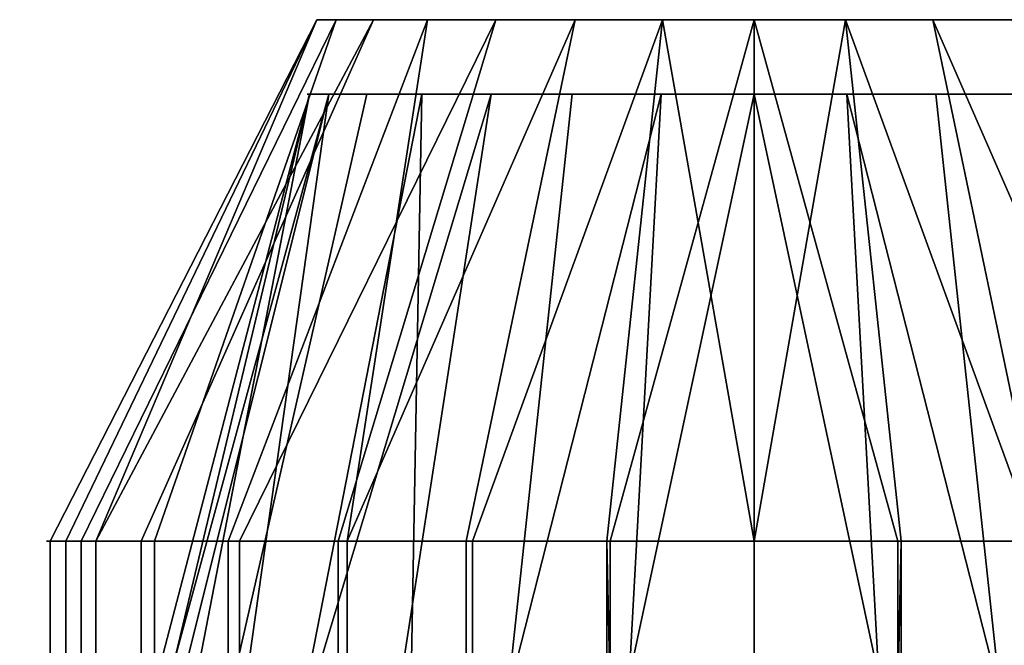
# Model space of a CAD drawing. Header units: millimetres. Extents: x -625 to 3725, y -115 to 86.
# Tile 513 of 656: x 1991.07 to 1997.68, y 15.75 to 19.95. Entities that reach past the tile are written whole.
import ezdxf

# ---------------------------------------------------------------- set-up
doc = ezdxf.new("R2010")
doc.units = ezdxf.units.MM
doc.layers.add('152', color=7, linetype='Continuous', true_color=0xffffff)

# ---------------------------------------------------------------- blocks, each defined once
blk = doc.blocks.new('UG_SURFACE_002')
at = {"layer": '152', "color": 252, "linetype": 'Continuous', "lineweight": 35}
for points in [[(2187, -14, 2237), (2187, 86, 2237), (813, 86, 2237), (813, -14, 2237)], [(963, -14, 2086.9999), (963, 86, 2086.9999), (2036.9999, 86, 2086.9999), (2036.9999, -14, 2086.9999)]]:
    blk.add_3dface(points, dxfattribs=at)
blk = doc.blocks.new('UG_SURFACE_084')
at = {"layer": '152', "color": 31, "linetype": 'Continuous', "lineweight": 35}
for points in [[(2023.2501, -17.75, 2071.25), (2023.2501, 67.25, 2071.25), (976.75, 67.25, 2071.25), (976.75, -17.75, 2071.25)], [(1966.822, 66.9078, 2014.822), (1968.25, 67.25, 2016.2499), (2014.25, 13.25, 2062.2499)], [(2018.75, 13.25, 2066.75), (2014.25, 13.25, 2062.2499), (1968.25, 67.25, 2016.2499), (2023.2501, 67.25, 2071.25)], [(2014.25, 13.25, 2062.2499), (1965.5051, 66.3436, 2013.505), (1965.9837, 66.7069, 2013.9837), (1966.822, 66.9078, 2014.822)], [(1964.3732, 65.3457, 2012.3732), (1964.5663, 65.631, 2012.5663), (1965.5051, 66.3436, 2013.505), (2014.25, 13.25, 2062.2499)], [(2014.25, 13.25, 2062.2499), (1963.6198, 64.0426, 2011.6198), (1963.7433, 64.4155, 2011.7433), (1964.3732, 65.3457, 2012.3732)], [(1963.2878, 62.6442, 2011.2879), (1963.3415, 63.2019, 2011.3413), (1963.6198, 64.0426, 2011.6198), (2014.25, 13.25, 2062.2499)], [(1963.2878, 62.6442, 2011.2879), (2014.25, 13.25, 2062.2499), (1971, 13, 2019.0001)]]:
    blk.add_3dface(points, dxfattribs=at)
blk = doc.blocks.new('UG_SURFACE_088')
at = {"layer": '152', "color": 31, "linetype": 'Continuous', "lineweight": 35}
for points in [[(1963.25, 62.25, 2011.25), (1967, 13, 2015.0001), (1971, 13, 2019.0001), (2023.2501, 67.25, 2071.25)], [(1966.6675, 66.9352, -3), (1968.25, 67.25, -3), (2023.2501, 67.25, -3), (2018.75, 13.25, -3)], [(2023.2501, 67.25, 2071.25), (1971, 13, 2019.0001), (1971, 5, 2019.0001), (1975, 5, 2023)], [(1975, 5, 2023), (1975, 3.25, 2023), (1975.25, 3.25, 2023.2501), (2023.2501, 67.25, 2071.25)], [(2023.2501, 67.25, 2071.25), (1975.25, 3.25, 2023.2501), (2014.25, 13.25, 2062.2499)], [(1965.326, 66.1941, -3), (1966.3366, 66.8694, -3), (1966.6675, 66.9352, -3), (2018.75, 13.25, -3)], [(2018.75, 13.25, -3), (1964.3059, 65.1741, -3), (1964.7144, 65.7855, -3), (1965.326, 66.1941, -3)], [(1963.6306, 64.1634, -3), (1964.3059, 65.1741, -3), (2018.75, 13.25, -3)], [(2018.75, 13.25, -3), (2014.25, 13.25, -3), (1963.5727, 63.8722, -3), (1963.6306, 64.1634, -3)], [(1963.3101, 62.5523, -3), (1963.5727, 63.8722, -3), (2014.25, 13.25, -3)], [(1963.3101, 62.5523, -3), (2014.25, 13.25, -3), (1971, 13, -3)]]:
    blk.add_3dface(points, dxfattribs=at)
blk = doc.blocks.new('UG_SURFACE_094')
at = {"layer": '152', "color": 252, "linetype": 'Continuous', "lineweight": 25}
for points in [[(1993.0662, 19.9493, 1761.3083), (1991.276, 16.4493, 1761.4965), (1991.5812, 16.4493, 1762.4358)], [(1991.3793, 16.4493, 1760.5144), (1991.276, 16.4493, 1761.4965), (1993.0662, 19.9493, 1761.3083)], [(1993.0662, 19.9493, 1761.3083), (1993.1943, 19.9493, 1760.0884), (1991.4825, 16.4493, 1759.5322), (1991.3793, 16.4493, 1760.5144)], [(1991.9763, 16.4493, 1758.6769), (1991.4825, 16.4493, 1759.5322), (1993.1943, 19.9493, 1760.0884)], [(1991.5812, 16.4493, 1762.4358), (1991.8864, 16.4493, 1763.375), (1993.4453, 19.9493, 1762.475), (1993.0662, 19.9493, 1761.3083)], [(1994.266, 19.9493, 1763.3866), (1993.4453, 19.9493, 1762.475), (1991.8864, 16.4493, 1763.375), (1992.5472, 16.4493, 1764.1089)], [(1993.1943, 19.9493, 1760.0884), (1993.8077, 19.9493, 1759.0261), (1992.47, 16.4493, 1757.8217), (1991.9763, 16.4493, 1758.6769)], [(1993.2691, 16.4493, 1757.2411), (1992.47, 16.4493, 1757.8217), (1993.8077, 19.9493, 1759.0261), (1994.8001, 19.9493, 1758.3051)], [(1992.5472, 16.4493, 1764.1089), (1993.2081, 16.4493, 1764.8429), (1994.266, 19.9493, 1763.3866)], [(1993.8077, 19.9493, 1759.0261), (1993.1943, 19.9493, 1760.0884), (1993.0662, 19.9493, 1761.3083), (1996.0001, 19.9493, 1761)], [(1993.0662, 19.9493, 1761.3083), (1993.4453, 19.9493, 1762.475), (1994.266, 19.9493, 1763.3866), (1996.0001, 19.9493, 1761)], [(1995.3867, 19.9493, 1763.8855), (1994.266, 19.9493, 1763.3866), (1993.2081, 16.4493, 1764.8429), (1994.1102, 16.4493, 1765.2445)], [(1994.8001, 19.9493, 1758.3051), (1994.068, 16.4493, 1756.6607), (1993.2691, 16.4493, 1757.2411)], [(1996.0001, 19.9493, 1761), (1994.8001, 19.9493, 1758.3051), (1993.8077, 19.9493, 1759.0261)], [(1995.034, 16.4493, 1756.4553), (1994.068, 16.4493, 1756.6607), (1994.8001, 19.9493, 1758.3051), (1996.0001, 19.9493, 1758.05)], [(1994.1102, 16.4493, 1765.2445), (1995.0124, 16.4493, 1765.6462), (1995.3867, 19.9493, 1763.8855)], [(1994.266, 19.9493, 1763.3866), (1995.3867, 19.9493, 1763.8855), (1996.6134, 19.9493, 1763.8855), (1996.0001, 19.9493, 1761)], [(1997.1999, 19.9493, 1758.3051), (1996.0001, 19.9493, 1758.05), (1994.8001, 19.9493, 1758.3051), (1996.0001, 19.9493, 1761)], [(1995.3867, 19.9493, 1763.8855), (1995.0124, 16.4493, 1765.6462), (1996.0001, 16.4493, 1765.6462)], [(1996.0001, 19.9493, 1758.05), (1996.0001, 16.4493, 1756.25), (1995.034, 16.4493, 1756.4553)], [(1996.0001, 16.4493, 1765.6462), (1996.9876, 16.4493, 1765.6462), (1996.6134, 19.9493, 1763.8855), (1995.3867, 19.9493, 1763.8855)], [(1996.0001, 19.9493, 1758.05), (1997.1999, 19.9493, 1758.3051), (1997.932, 16.4493, 1756.6607), (1996.966, 16.4493, 1756.4553)], [(1996.966, 16.4493, 1756.4553), (1996.0001, 16.4493, 1756.25), (1996.0001, 19.9493, 1758.05)], [(1996.6134, 19.9493, 1763.8855), (1997.734, 19.9493, 1763.3866), (1998.5548, 19.9493, 1762.475), (1996.0001, 19.9493, 1761)], [(1998.5548, 19.9493, 1762.475), (1998.9338, 19.9493, 1761.3083), (1998.8056, 19.9493, 1760.0884), (1996.0001, 19.9493, 1761)], [(1998.8056, 19.9493, 1760.0884), (1998.1923, 19.9493, 1759.0261), (1997.1999, 19.9493, 1758.3051), (1996.0001, 19.9493, 1761)], [(1996.6134, 19.9493, 1763.8855), (1996.9876, 16.4493, 1765.6462), (1997.8898, 16.4493, 1765.2445)], [(1997.8898, 16.4493, 1765.2445), (1998.7919, 16.4493, 1764.8429), (1997.734, 19.9493, 1763.3866), (1996.6134, 19.9493, 1763.8855)], [(1997.1999, 19.9493, 1758.3051), (1998.1923, 19.9493, 1759.0261), (1999.53, 16.4493, 1757.8217), (1998.731, 16.4493, 1757.2411)], [(1998.731, 16.4493, 1757.2411), (1997.932, 16.4493, 1756.6607), (1997.1999, 19.9493, 1758.3051)], [(1993.0165, 19.4493, 1729.3136), (1992.0219, 15.6493, 1729.4182), (1992.2789, 15.6493, 1730.2091)], [(1992.1088, 15.6493, 1728.591), (1992.0219, 15.6493, 1729.4182), (1993.0165, 19.4493, 1729.3136)], [(1993.0165, 19.4493, 1729.3136), (1993.1468, 19.4493, 1728.073), (1992.1957, 15.6493, 1727.7639), (1992.1088, 15.6493, 1728.591)], [(1992.6116, 15.6493, 1727.0437), (1992.1957, 15.6493, 1727.7639), (1993.1468, 19.4493, 1728.073)], [(1992.2789, 15.6493, 1730.2091), (1992.5359, 15.6493, 1730.9999), (1993.4019, 19.4493, 1730.5), (1993.0165, 19.4493, 1729.3136)], [(1994.2366, 19.4493, 1731.4271), (1993.4019, 19.4493, 1730.5), (1992.5359, 15.6493, 1730.9999), (1993.0924, 15.6493, 1731.618)], [(1993.1468, 19.4493, 1728.073), (1993.7706, 19.4493, 1726.9926), (1993.0274, 15.6493, 1726.3235), (1992.6116, 15.6493, 1727.0437)], [(1993.1468, 19.4493, 1728.073), (1993.0165, 19.4493, 1729.3136), (1993.4019, 19.4493, 1730.5), (1996.0001, 19.4493, 1729)], [(1993.7003, 15.6493, 1725.8346), (1993.0274, 15.6493, 1726.3235), (1993.7706, 19.4493, 1726.9926)], [(1993.0924, 15.6493, 1731.618), (1993.6489, 15.6493, 1732.236), (1994.2366, 19.4493, 1731.4271)], [(1994.7798, 19.4493, 1726.2594), (1993.7706, 19.4493, 1726.9926), (1993.1468, 19.4493, 1728.073), (1996.0001, 19.4493, 1729)], [(1993.4019, 19.4493, 1730.5), (1994.2366, 19.4493, 1731.4271), (1995.3762, 19.4493, 1731.9344), (1996.0001, 19.4493, 1729)], [(1995.3762, 19.4493, 1731.9344), (1994.2366, 19.4493, 1731.4271), (1993.6489, 15.6493, 1732.236), (1994.4086, 15.6493, 1732.5743)], [(1993.7706, 19.4493, 1726.9926), (1994.7798, 19.4493, 1726.2594), (1994.3731, 15.6493, 1725.3458), (1993.7003, 15.6493, 1725.8346)], [(1995.1866, 15.6493, 1725.1729), (1994.3731, 15.6493, 1725.3458), (1994.7798, 19.4493, 1726.2594), (1996.0001, 19.4493, 1726)], [(1994.4086, 15.6493, 1732.5743), (1995.1683, 15.6493, 1732.9125), (1995.3762, 19.4493, 1731.9344)], [(1997.2202, 19.4493, 1726.2594), (1996.0001, 19.4493, 1726), (1994.7798, 19.4493, 1726.2594), (1996.0001, 19.4493, 1729)], [(1996.0001, 19.4493, 1732), (1995.3762, 19.4493, 1731.9344), (1995.1683, 15.6493, 1732.9125), (1996.0001, 15.6493, 1733)], [(1996.0001, 19.4493, 1726), (1996.0001, 15.6493, 1725), (1995.1866, 15.6493, 1725.1729)], [(1995.3762, 19.4493, 1731.9344), (1996.0001, 19.4493, 1732), (1996.6238, 19.4493, 1731.9344), (1996.0001, 19.4493, 1729)], [(1996.0001, 19.4493, 1726), (1997.2202, 19.4493, 1726.2594), (1997.6269, 15.6493, 1725.3458), (1996.8134, 15.6493, 1725.1729)], [(1996.0001, 15.6493, 1733), (1996.8317, 15.6493, 1732.9125), (1996.6238, 19.4493, 1731.9344), (1996.0001, 19.4493, 1732)], [(1996.8134, 15.6493, 1725.1729), (1996.0001, 15.6493, 1725), (1996.0001, 19.4493, 1726)], [(1996.0001, 19.4493, 1729), (1996.6238, 19.4493, 1731.9344), (1997.7634, 19.4493, 1731.4271), (1998.5981, 19.4493, 1730.5)], [(1998.5981, 19.4493, 1730.5), (1998.9836, 19.4493, 1729.3136), (1998.8532, 19.4493, 1728.073), (1996.0001, 19.4493, 1729)], [(1998.8532, 19.4493, 1728.073), (1998.2294, 19.4493, 1726.9926), (1997.2202, 19.4493, 1726.2594), (1996.0001, 19.4493, 1729)], [(1996.6238, 19.4493, 1731.9344), (1996.8317, 15.6493, 1732.9125), (1997.5914, 15.6493, 1732.5743)], [(1997.5914, 15.6493, 1732.5743), (1998.3511, 15.6493, 1732.236), (1997.7634, 19.4493, 1731.4271), (1996.6238, 19.4493, 1731.9344)], [(1998.2997, 15.6493, 1725.8346), (1997.6269, 15.6493, 1725.3458), (1997.2202, 19.4493, 1726.2594), (1998.2294, 19.4493, 1726.9926)], [(1991.276, 16.4493, 1761.4965), (1991.3793, 16.4493, 1760.5144), (1991.3793, -29.1507, 1760.5144), (1991.276, -29.1507, 1761.4965)], [(1991.276, -29.1507, 1761.4965), (1991.5812, -29.1507, 1762.4358), (1991.5812, 16.4493, 1762.4358), (1991.276, 16.4493, 1761.4965)], [(1991.4825, -29.1507, 1759.5322), (1991.3793, -29.1507, 1760.5144), (1991.3793, 16.4493, 1760.5144), (1991.4825, 16.4493, 1759.5322)], [(1991.4825, 16.4493, 1759.5322), (1991.9763, 16.4493, 1758.6769), (1991.9763, -29.1507, 1758.6769), (1991.4825, -29.1507, 1759.5322)], [(1991.8864, 16.4493, 1763.375), (1991.5812, 16.4493, 1762.4358), (1991.5812, -29.1507, 1762.4358), (1991.8864, -29.1507, 1763.375)], [(1991.8864, -29.1507, 1763.375), (1992.5472, -29.1507, 1764.1089), (1992.5472, 16.4493, 1764.1089), (1991.8864, 16.4493, 1763.375)], [(1992.47, -29.1507, 1757.8217), (1991.9763, -29.1507, 1758.6769), (1991.9763, 16.4493, 1758.6769), (1992.47, 16.4493, 1757.8217)], [(1992.47, 16.4493, 1757.8217), (1993.2691, 16.4493, 1757.2411), (1993.2691, -29.1507, 1757.2411), (1992.47, -29.1507, 1757.8217)], [(1993.2081, 16.4493, 1764.8429), (1992.5472, 16.4493, 1764.1089), (1992.5472, -29.1507, 1764.1089), (1993.2081, -29.1507, 1764.8429)], [(1993.2081, -29.1507, 1764.8429), (1994.1102, -29.1507, 1765.2445), (1994.1102, 16.4493, 1765.2445), (1993.2081, 16.4493, 1764.8429)], [(1994.068, -29.1507, 1756.6607), (1993.2691, -29.1507, 1757.2411), (1993.2691, 16.4493, 1757.2411), (1994.068, 16.4493, 1756.6607)], [(1994.068, 16.4493, 1756.6607), (1995.034, 16.4493, 1756.4553), (1995.034, -29.1507, 1756.4553), (1994.068, -29.1507, 1756.6607)], [(1995.0124, 16.4493, 1765.6462), (1994.1102, 16.4493, 1765.2445), (1994.1102, -29.1507, 1765.2445), (1995.0124, -29.1507, 1765.6462)], [(1996.0001, -29.1507, 1765.7501), (1996.0001, 16.4493, 1765.6462), (1995.0124, 16.4493, 1765.6462)], [(1995.0124, 16.4493, 1765.6462), (1995.0124, -29.1507, 1765.6462), (1996.0001, -29.1507, 1765.7501)], [(1996.0001, -29.1507, 1756.25), (1995.034, -29.1507, 1756.4553), (1995.034, 16.4493, 1756.4553), (1996.0001, 16.4493, 1756.25)], [(1996.0001, -29.1507, 1765.7501), (1996.9876, -29.1507, 1765.6462), (1996.9876, 16.4493, 1765.6462)], [(1996.0001, 16.4493, 1756.25), (1996.966, 16.4493, 1756.4553), (1996.966, -29.1507, 1756.4553), (1996.0001, -29.1507, 1756.25)], [(1996.9876, 16.4493, 1765.6462), (1996.0001, 16.4493, 1765.6462), (1996.0001, -29.1507, 1765.7501)], [(1997.932, -29.1507, 1756.6607), (1996.966, -29.1507, 1756.4553), (1996.966, 16.4493, 1756.4553), (1997.932, 16.4493, 1756.6607)], [(1996.9876, -29.1507, 1765.6462), (1997.8898, -29.1507, 1765.2445), (1997.8898, 16.4493, 1765.2445), (1996.9876, 16.4493, 1765.6462)]]:
    blk.add_3dface(points, dxfattribs=at)
blk = doc.blocks.new('UG_SURFACE_097')
at = {"layer": '152', "color": 252, "linetype": 'Continuous', "lineweight": 25}
for points in [[(1993.0662, 19.9493, 326.3084), (1991.276, 16.4493, 326.4965), (1991.5812, 16.4493, 327.4358)], [(1991.3793, 16.4493, 325.5143), (1991.276, 16.4493, 326.4965), (1993.0662, 19.9493, 326.3084)], [(1993.0662, 19.9493, 326.3084), (1993.1943, 19.9493, 325.0884), (1991.4825, 16.4493, 324.5322), (1991.3793, 16.4493, 325.5143)], [(1991.9763, 16.4493, 323.6769), (1991.4825, 16.4493, 324.5322), (1993.1943, 19.9493, 325.0884)], [(1991.5812, 16.4493, 327.4358), (1991.8864, 16.4493, 328.375), (1993.4453, 19.9493, 327.475), (1993.0662, 19.9493, 326.3084)], [(1994.266, 19.9493, 328.3866), (1993.4453, 19.9493, 327.475), (1991.8864, 16.4493, 328.375), (1992.5472, 16.4493, 329.1089)], [(1993.1943, 19.9493, 325.0884), (1993.8077, 19.9493, 324.0261), (1992.47, 16.4493, 322.8216), (1991.9763, 16.4493, 323.6769)], [(1993.2691, 16.4493, 322.2412), (1992.47, 16.4493, 322.8216), (1993.8077, 19.9493, 324.0261), (1994.8001, 19.9493, 323.305)], [(1992.5472, 16.4493, 329.1089), (1993.2081, 16.4493, 329.8428), (1994.266, 19.9493, 328.3866)], [(1993.8077, 19.9493, 324.0261), (1993.1943, 19.9493, 325.0884), (1993.0662, 19.9493, 326.3084), (1996.0001, 19.9493, 326)], [(1993.0662, 19.9493, 326.3084), (1993.4453, 19.9493, 327.475), (1994.266, 19.9493, 328.3866), (1996.0001, 19.9493, 326)], [(1995.3867, 19.9493, 328.8855), (1994.266, 19.9493, 328.3866), (1993.2081, 16.4493, 329.8428), (1994.1102, 16.4493, 330.2445)], [(1994.8001, 19.9493, 323.305), (1994.068, 16.4493, 321.6607), (1993.2691, 16.4493, 322.2412)], [(1996.0001, 19.9493, 326), (1994.8001, 19.9493, 323.305), (1993.8077, 19.9493, 324.0261)], [(1995.034, 16.4493, 321.4553), (1994.068, 16.4493, 321.6607), (1994.8001, 19.9493, 323.305), (1996.0001, 19.9493, 323.05)], [(1994.1102, 16.4493, 330.2445), (1995.0124, 16.4493, 330.6462), (1995.3867, 19.9493, 328.8855)], [(1994.266, 19.9493, 328.3866), (1995.3867, 19.9493, 328.8855), (1996.6134, 19.9493, 328.8855), (1996.0001, 19.9493, 326)], [(1997.1999, 19.9493, 323.305), (1996.0001, 19.9493, 323.05), (1994.8001, 19.9493, 323.305), (1996.0001, 19.9493, 326)], [(1995.3867, 19.9493, 328.8855), (1995.0124, 16.4493, 330.6462), (1996.0001, 16.4493, 330.6462)], [(1996.0001, 19.9493, 323.05), (1996.0001, 16.4493, 321.25), (1995.034, 16.4493, 321.4553)], [(1996.0001, 16.4493, 330.6462), (1996.9876, 16.4493, 330.6462), (1996.6134, 19.9493, 328.8855), (1995.3867, 19.9493, 328.8855)], [(1996.0001, 19.9493, 323.05), (1997.1999, 19.9493, 323.305), (1997.932, 16.4493, 321.6607), (1996.966, 16.4493, 321.4553)], [(1996.966, 16.4493, 321.4553), (1996.0001, 16.4493, 321.25), (1996.0001, 19.9493, 323.05)], [(1996.6134, 19.9493, 328.8855), (1997.734, 19.9493, 328.3866), (1998.5548, 19.9493, 327.475), (1996.0001, 19.9493, 326)], [(1998.5548, 19.9493, 327.475), (1998.9338, 19.9493, 326.3084), (1998.8056, 19.9493, 325.0884), (1996.0001, 19.9493, 326)], [(1998.8056, 19.9493, 325.0884), (1998.1923, 19.9493, 324.0261), (1997.1999, 19.9493, 323.305), (1996.0001, 19.9493, 326)], [(1996.6134, 19.9493, 328.8855), (1996.9876, 16.4493, 330.6462), (1997.8898, 16.4493, 330.2445)], [(1997.8898, 16.4493, 330.2445), (1998.7919, 16.4493, 329.8428), (1997.734, 19.9493, 328.3866), (1996.6134, 19.9493, 328.8855)], [(1997.1999, 19.9493, 323.305), (1998.1923, 19.9493, 324.0261), (1999.53, 16.4493, 322.8216), (1998.731, 16.4493, 322.2412)], [(1998.731, 16.4493, 322.2412), (1997.932, 16.4493, 321.6607), (1997.1999, 19.9493, 323.305)], [(1993.0165, 19.4493, 294.3136), (1992.0219, 15.6493, 294.4181), (1992.2789, 15.6493, 295.2091)], [(1992.1088, 15.6493, 293.591), (1992.0219, 15.6493, 294.4181), (1993.0165, 19.4493, 294.3136), (1993.1468, 19.4493, 293.0729)], [(1993.1468, 19.4493, 293.0729), (1992.1957, 15.6493, 292.7639), (1992.1088, 15.6493, 293.591)], [(1992.6116, 15.6493, 292.0437), (1992.1957, 15.6493, 292.7639), (1993.1468, 19.4493, 293.0729)], [(1992.2789, 15.6493, 295.2091), (1992.5359, 15.6493, 296), (1993.4019, 19.4493, 295.5), (1993.0165, 19.4493, 294.3136)], [(1994.2366, 19.4493, 296.427), (1993.4019, 19.4493, 295.5), (1992.5359, 15.6493, 296), (1993.0924, 15.6493, 296.618)], [(1993.1468, 19.4493, 293.0729), (1993.7706, 19.4493, 291.9926), (1993.0274, 15.6493, 291.3235), (1992.6116, 15.6493, 292.0437)], [(1993.1468, 19.4493, 293.0729), (1993.0165, 19.4493, 294.3136), (1993.4019, 19.4493, 295.5), (1996.0001, 19.4493, 294)], [(1993.7003, 15.6493, 290.8346), (1993.0274, 15.6493, 291.3235), (1993.7706, 19.4493, 291.9926)], [(1993.0924, 15.6493, 296.618), (1993.6489, 15.6493, 297.2361), (1994.2366, 19.4493, 296.427)], [(1994.7798, 19.4493, 291.2594), (1993.7706, 19.4493, 291.9926), (1993.1468, 19.4493, 293.0729), (1996.0001, 19.4493, 294)], [(1993.4019, 19.4493, 295.5), (1994.2366, 19.4493, 296.427), (1995.3762, 19.4493, 296.9345), (1996.0001, 19.4493, 294)], [(1995.3762, 19.4493, 296.9345), (1994.2366, 19.4493, 296.427), (1993.6489, 15.6493, 297.2361), (1994.4086, 15.6493, 297.5743)], [(1993.7706, 19.4493, 291.9926), (1994.7798, 19.4493, 291.2594), (1994.3731, 15.6493, 290.3458), (1993.7003, 15.6493, 290.8346)], [(1995.1866, 15.6493, 290.1729), (1994.3731, 15.6493, 290.3458), (1994.7798, 19.4493, 291.2594), (1996.0001, 19.4493, 291)], [(1994.4086, 15.6493, 297.5743), (1995.1683, 15.6493, 297.9126), (1995.3762, 19.4493, 296.9345)], [(1997.2202, 19.4493, 291.2594), (1996.0001, 19.4493, 291), (1994.7798, 19.4493, 291.2594), (1996.0001, 19.4493, 294)], [(1996.0001, 19.4493, 297), (1995.3762, 19.4493, 296.9345), (1995.1683, 15.6493, 297.9126), (1996.0001, 15.6493, 298)], [(1996.0001, 19.4493, 291), (1996.0001, 15.6493, 290), (1995.1866, 15.6493, 290.1729)], [(1995.3762, 19.4493, 296.9345), (1996.0001, 19.4493, 297), (1996.6238, 19.4493, 296.9345), (1996.0001, 19.4493, 294)], [(1996.0001, 19.4493, 291), (1997.2202, 19.4493, 291.2594), (1997.6269, 15.6493, 290.3458), (1996.8134, 15.6493, 290.1729)], [(1996.0001, 15.6493, 298), (1996.8317, 15.6493, 297.9126), (1996.6238, 19.4493, 296.9345), (1996.0001, 19.4493, 297)], [(1996.8134, 15.6493, 290.1729), (1996.0001, 15.6493, 290), (1996.0001, 19.4493, 291)], [(1996.0001, 19.4493, 294), (1996.6238, 19.4493, 296.9345), (1997.7634, 19.4493, 296.427), (1998.5981, 19.4493, 295.5)], [(1998.5981, 19.4493, 295.5), (1998.9836, 19.4493, 294.3136), (1998.8532, 19.4493, 293.0729), (1996.0001, 19.4493, 294)], [(1998.8532, 19.4493, 293.0729), (1998.2294, 19.4493, 291.9926), (1997.2202, 19.4493, 291.2594), (1996.0001, 19.4493, 294)], [(1996.6238, 19.4493, 296.9345), (1996.8317, 15.6493, 297.9126), (1997.5914, 15.6493, 297.5743)], [(1997.5914, 15.6493, 297.5743), (1998.3511, 15.6493, 297.2361), (1997.7634, 19.4493, 296.427), (1996.6238, 19.4493, 296.9345)], [(1998.2997, 15.6493, 290.8346), (1997.6269, 15.6493, 290.3458), (1997.2202, 19.4493, 291.2594), (1998.2294, 19.4493, 291.9926)], [(1991.276, 16.4493, 326.4965), (1991.3793, 16.4493, 325.5143), (1991.3793, -29.1507, 325.5143), (1991.276, -29.1507, 326.4965)], [(1991.276, -29.1507, 326.4965), (1991.5812, -29.1507, 327.4358), (1991.5812, 16.4493, 327.4358), (1991.276, 16.4493, 326.4965)], [(1991.4825, -29.1507, 324.5322), (1991.3793, -29.1507, 325.5143), (1991.3793, 16.4493, 325.5143), (1991.4825, 16.4493, 324.5322)], [(1991.4825, 16.4493, 324.5322), (1991.9763, 16.4493, 323.6769), (1991.9763, -29.1507, 323.6769), (1991.4825, -29.1507, 324.5322)], [(1991.8864, 16.4493, 328.375), (1991.5812, 16.4493, 327.4358), (1991.5812, -29.1507, 327.4358), (1991.8864, -29.1507, 328.375)], [(1991.8864, -29.1507, 328.375), (1992.5472, -29.1507, 329.1089), (1992.5472, 16.4493, 329.1089), (1991.8864, 16.4493, 328.375)], [(1992.47, -29.1507, 322.8216), (1991.9763, -29.1507, 323.6769), (1991.9763, 16.4493, 323.6769), (1992.47, 16.4493, 322.8216)], [(1992.47, 16.4493, 322.8216), (1993.2691, 16.4493, 322.2412), (1993.2691, -29.1507, 322.2412), (1992.47, -29.1507, 322.8216)], [(1993.2081, 16.4493, 329.8428), (1992.5472, 16.4493, 329.1089), (1992.5472, -29.1507, 329.1089), (1993.2081, -29.1507, 329.8428)], [(1993.2081, -29.1507, 329.8428), (1994.1102, -29.1507, 330.2445), (1994.1102, 16.4493, 330.2445), (1993.2081, 16.4493, 329.8428)], [(1994.068, -29.1507, 321.6607), (1993.2691, -29.1507, 322.2412), (1993.2691, 16.4493, 322.2412), (1994.068, 16.4493, 321.6607)], [(1994.068, 16.4493, 321.6607), (1995.034, 16.4493, 321.4553), (1995.034, -29.1507, 321.4553), (1994.068, -29.1507, 321.6607)], [(1995.0124, 16.4493, 330.6462), (1994.1102, 16.4493, 330.2445), (1994.1102, -29.1507, 330.2445), (1995.0124, -29.1507, 330.6462)], [(1996.0001, -29.1507, 330.75), (1996.0001, 16.4493, 330.6462), (1995.0124, 16.4493, 330.6462)], [(1995.0124, 16.4493, 330.6462), (1995.0124, -29.1507, 330.6462), (1996.0001, -29.1507, 330.75)], [(1996.0001, -29.1507, 321.25), (1995.034, -29.1507, 321.4553), (1995.034, 16.4493, 321.4553), (1996.0001, 16.4493, 321.25)], [(1996.0001, -29.1507, 330.75), (1996.9876, -29.1507, 330.6462), (1996.9876, 16.4493, 330.6462)], [(1996.0001, 16.4493, 321.25), (1996.966, 16.4493, 321.4553), (1996.966, -29.1507, 321.4553), (1996.0001, -29.1507, 321.25)], [(1996.9876, 16.4493, 330.6462), (1996.0001, 16.4493, 330.6462), (1996.0001, -29.1507, 330.75)], [(1997.932, -29.1507, 321.6607), (1996.966, -29.1507, 321.4553), (1996.966, 16.4493, 321.4553), (1997.932, 16.4493, 321.6607)], [(1996.9876, -29.1507, 330.6462), (1997.8898, -29.1507, 330.2445), (1997.8898, 16.4493, 330.2445), (1996.9876, 16.4493, 330.6462)]]:
    blk.add_3dface(points, dxfattribs=at)
blk = doc.blocks.new('UG_SURFACE_099')
at = {"layer": '152', "color": 252, "linetype": 'Continuous', "lineweight": 25}
for points in [[(1993.4453, 19.9493, 697.475), (1993.0662, 19.9493, 696.3084), (1991.276, 16.4493, 696.4965), (1991.5812, 16.4493, 697.4357)], [(1991.3793, 16.4493, 695.5143), (1991.276, 16.4493, 696.4965), (1993.0662, 19.9493, 696.3084)], [(1993.0662, 19.9493, 696.3084), (1993.1943, 19.9493, 695.0884), (1991.4825, 16.4493, 694.5322), (1991.3793, 16.4493, 695.5143)], [(1991.9763, 16.4493, 693.6769), (1991.4825, 16.4493, 694.5322), (1993.1943, 19.9493, 695.0884)], [(1991.5812, 16.4493, 697.4357), (1991.8864, 16.4493, 698.375), (1993.4453, 19.9493, 697.475)], [(1994.266, 19.9493, 698.3866), (1993.4453, 19.9493, 697.475), (1991.8864, 16.4493, 698.375), (1992.5472, 16.4493, 699.1089)], [(1993.1943, 19.9493, 695.0884), (1993.8077, 19.9493, 694.0261), (1992.47, 16.4493, 692.8216), (1991.9763, 16.4493, 693.6769)], [(1993.2691, 16.4493, 692.2411), (1992.47, 16.4493, 692.8216), (1993.8077, 19.9493, 694.0261)], [(1992.5472, 16.4493, 699.1089), (1993.2081, 16.4493, 699.8428), (1994.266, 19.9493, 698.3866)], [(1993.8077, 19.9493, 694.0261), (1993.1943, 19.9493, 695.0884), (1993.0662, 19.9493, 696.3084), (1996.0001, 19.9493, 696)], [(1993.0662, 19.9493, 696.3084), (1993.4453, 19.9493, 697.475), (1994.266, 19.9493, 698.3866), (1996.0001, 19.9493, 696)], [(1995.3867, 19.9493, 698.8856), (1994.266, 19.9493, 698.3866), (1993.2081, 16.4493, 699.8428), (1994.1102, 16.4493, 700.2445)], [(1993.8077, 19.9493, 694.0261), (1994.8001, 19.9493, 693.305), (1994.068, 16.4493, 691.6606), (1993.2691, 16.4493, 692.2411)], [(1996.0001, 19.9493, 696), (1994.8001, 19.9493, 693.305), (1993.8077, 19.9493, 694.0261)], [(1995.034, 16.4493, 691.4553), (1994.068, 16.4493, 691.6606), (1994.8001, 19.9493, 693.305), (1996.0001, 19.9493, 693.05)], [(1994.1102, 16.4493, 700.2445), (1995.0124, 16.4493, 700.6462), (1995.3867, 19.9493, 698.8856)], [(1994.266, 19.9493, 698.3866), (1995.3867, 19.9493, 698.8856), (1996.6134, 19.9493, 698.8856), (1996.0001, 19.9493, 696)], [(1997.1999, 19.9493, 693.305), (1996.0001, 19.9493, 693.05), (1994.8001, 19.9493, 693.305), (1996.0001, 19.9493, 696)], [(1996.6134, 19.9493, 698.8856), (1995.3867, 19.9493, 698.8856), (1995.0124, 16.4493, 700.6462), (1996.0001, 16.4493, 700.6462)], [(1996.0001, 19.9493, 693.05), (1996.0001, 16.4493, 691.25), (1995.034, 16.4493, 691.4553)], [(1996.0001, 19.9493, 693.05), (1997.1999, 19.9493, 693.305), (1997.932, 16.4493, 691.6606), (1996.966, 16.4493, 691.4553)], [(1996.0001, 16.4493, 700.6462), (1996.9876, 16.4493, 700.6462), (1996.6134, 19.9493, 698.8856)], [(1996.966, 16.4493, 691.4553), (1996.0001, 16.4493, 691.25), (1996.0001, 19.9493, 693.05)], [(1996.6134, 19.9493, 698.8856), (1997.734, 19.9493, 698.3866), (1998.5548, 19.9493, 697.475), (1996.0001, 19.9493, 696)], [(1998.5548, 19.9493, 697.475), (1998.9338, 19.9493, 696.3084), (1998.8056, 19.9493, 695.0884), (1996.0001, 19.9493, 696)], [(1998.8056, 19.9493, 695.0884), (1998.1923, 19.9493, 694.0261), (1997.1999, 19.9493, 693.305), (1996.0001, 19.9493, 696)], [(1996.6134, 19.9493, 698.8856), (1996.9876, 16.4493, 700.6462), (1997.8898, 16.4493, 700.2445)], [(1997.8898, 16.4493, 700.2445), (1998.7919, 16.4493, 699.8428), (1997.734, 19.9493, 698.3866), (1996.6134, 19.9493, 698.8856)], [(1998.731, 16.4493, 692.2411), (1997.932, 16.4493, 691.6606), (1997.1999, 19.9493, 693.305), (1998.1923, 19.9493, 694.0261)], [(1993.0165, 19.4493, 664.3136), (1992.0219, 15.6493, 664.4181), (1992.2789, 15.6493, 665.2091)], [(1992.1088, 15.6493, 663.591), (1992.0219, 15.6493, 664.4181), (1993.0165, 19.4493, 664.3136), (1993.1468, 19.4493, 663.0729)], [(1993.1468, 19.4493, 663.0729), (1992.1957, 15.6493, 662.764), (1992.1088, 15.6493, 663.591)], [(1992.6116, 15.6493, 662.0437), (1992.1957, 15.6493, 662.764), (1993.1468, 19.4493, 663.0729)], [(1992.2789, 15.6493, 665.2091), (1992.5359, 15.6493, 666), (1993.4019, 19.4493, 665.5), (1993.0165, 19.4493, 664.3136)], [(1994.2366, 19.4493, 666.4271), (1993.4019, 19.4493, 665.5), (1992.5359, 15.6493, 666), (1993.0924, 15.6493, 666.618)], [(1993.1468, 19.4493, 663.0729), (1993.7706, 19.4493, 661.9926), (1993.0274, 15.6493, 661.3235), (1992.6116, 15.6493, 662.0437)], [(1993.1468, 19.4493, 663.0729), (1993.0165, 19.4493, 664.3136), (1993.4019, 19.4493, 665.5), (1996.0001, 19.4493, 664)], [(1993.7003, 15.6493, 660.8347), (1993.0274, 15.6493, 661.3235), (1993.7706, 19.4493, 661.9926)], [(1993.0924, 15.6493, 666.618), (1993.6489, 15.6493, 667.2361), (1994.2366, 19.4493, 666.4271)], [(1994.7798, 19.4493, 661.2594), (1993.7706, 19.4493, 661.9926), (1993.1468, 19.4493, 663.0729), (1996.0001, 19.4493, 664)], [(1993.4019, 19.4493, 665.5), (1994.2366, 19.4493, 666.4271), (1995.3762, 19.4493, 666.9344), (1996.0001, 19.4493, 664)], [(1995.3762, 19.4493, 666.9344), (1994.2366, 19.4493, 666.4271), (1993.6489, 15.6493, 667.2361), (1994.4086, 15.6493, 667.5743)], [(1993.7706, 19.4493, 661.9926), (1994.7798, 19.4493, 661.2594), (1994.3731, 15.6493, 660.3458), (1993.7003, 15.6493, 660.8347)], [(1995.1866, 15.6493, 660.1729), (1994.3731, 15.6493, 660.3458), (1994.7798, 19.4493, 661.2594), (1996.0001, 19.4493, 661)], [(1994.4086, 15.6493, 667.5743), (1995.1683, 15.6493, 667.9126), (1995.3762, 19.4493, 666.9344)], [(1997.2202, 19.4493, 661.2594), (1996.0001, 19.4493, 661), (1994.7798, 19.4493, 661.2594), (1996.0001, 19.4493, 664)], [(1996.0001, 19.4493, 667), (1995.3762, 19.4493, 666.9344), (1995.1683, 15.6493, 667.9126), (1996.0001, 15.6493, 668)], [(1996.0001, 19.4493, 661), (1996.0001, 15.6493, 660), (1995.1866, 15.6493, 660.1729)], [(1995.3762, 19.4493, 666.9344), (1996.0001, 19.4493, 667), (1996.6238, 19.4493, 666.9344), (1996.0001, 19.4493, 664)], [(1996.0001, 19.4493, 661), (1997.2202, 19.4493, 661.2594), (1997.6269, 15.6493, 660.3458), (1996.8134, 15.6493, 660.1729)], [(1996.0001, 15.6493, 668), (1996.8317, 15.6493, 667.9126), (1996.6238, 19.4493, 666.9344), (1996.0001, 19.4493, 667)], [(1996.8134, 15.6493, 660.1729), (1996.0001, 15.6493, 660), (1996.0001, 19.4493, 661)], [(1996.0001, 19.4493, 664), (1996.6238, 19.4493, 666.9344), (1997.7634, 19.4493, 666.4271), (1998.5981, 19.4493, 665.5)], [(1998.5981, 19.4493, 665.5), (1998.9836, 19.4493, 664.3136), (1998.8532, 19.4493, 663.0729), (1996.0001, 19.4493, 664)], [(1998.8532, 19.4493, 663.0729), (1998.2294, 19.4493, 661.9926), (1997.2202, 19.4493, 661.2594), (1996.0001, 19.4493, 664)], [(1996.6238, 19.4493, 666.9344), (1996.8317, 15.6493, 667.9126), (1997.5914, 15.6493, 667.5743)], [(1997.5914, 15.6493, 667.5743), (1998.3511, 15.6493, 667.2361), (1997.7634, 19.4493, 666.4271), (1996.6238, 19.4493, 666.9344)], [(1998.2997, 15.6493, 660.8347), (1997.6269, 15.6493, 660.3458), (1997.2202, 19.4493, 661.2594), (1998.2294, 19.4493, 661.9926)], [(1991.276, 16.4493, 696.4965), (1991.3793, 16.4493, 695.5143), (1991.3793, -29.1507, 695.5143), (1991.276, -29.1507, 696.4965)], [(1991.276, -29.1507, 696.4965), (1991.5812, -29.1507, 697.4357), (1991.5812, 16.4493, 697.4357), (1991.276, 16.4493, 696.4965)], [(1991.4825, -29.1507, 694.5322), (1991.3793, -29.1507, 695.5143), (1991.3793, 16.4493, 695.5143), (1991.4825, 16.4493, 694.5322)], [(1991.4825, 16.4493, 694.5322), (1991.9763, 16.4493, 693.6769), (1991.9763, -29.1507, 693.6769), (1991.4825, -29.1507, 694.5322)], [(1991.8864, 16.4493, 698.375), (1991.5812, 16.4493, 697.4357), (1991.5812, -29.1507, 697.4357), (1991.8864, -29.1507, 698.375)], [(1991.8864, -29.1507, 698.375), (1992.5472, -29.1507, 699.1089), (1992.5472, 16.4493, 699.1089), (1991.8864, 16.4493, 698.375)], [(1992.47, -29.1507, 692.8216), (1991.9763, -29.1507, 693.6769), (1991.9763, 16.4493, 693.6769), (1992.47, 16.4493, 692.8216)], [(1992.47, 16.4493, 692.8216), (1993.2691, 16.4493, 692.2411), (1993.2691, -29.1507, 692.2411), (1992.47, -29.1507, 692.8216)], [(1993.2081, 16.4493, 699.8428), (1992.5472, 16.4493, 699.1089), (1992.5472, -29.1507, 699.1089), (1993.2081, -29.1507, 699.8428)], [(1993.2081, -29.1507, 699.8428), (1994.1102, -29.1507, 700.2445), (1994.1102, 16.4493, 700.2445), (1993.2081, 16.4493, 699.8428)], [(1994.068, -29.1507, 691.6606), (1993.2691, -29.1507, 692.2411), (1993.2691, 16.4493, 692.2411), (1994.068, 16.4493, 691.6606)], [(1994.068, 16.4493, 691.6606), (1995.034, 16.4493, 691.4553), (1995.034, -29.1507, 691.4553), (1994.068, -29.1507, 691.6606)], [(1995.0124, 16.4493, 700.6462), (1994.1102, 16.4493, 700.2445), (1994.1102, -29.1507, 700.2445), (1995.0124, -29.1507, 700.6462)], [(1996.0001, -29.1507, 700.75), (1996.0001, 16.4493, 700.6462), (1995.0124, 16.4493, 700.6462)], [(1995.0124, 16.4493, 700.6462), (1995.0124, -29.1507, 700.6462), (1996.0001, -29.1507, 700.75)], [(1996.0001, -29.1507, 691.25), (1995.034, -29.1507, 691.4553), (1995.034, 16.4493, 691.4553), (1996.0001, 16.4493, 691.25)], [(1996.0001, -29.1507, 700.75), (1996.9876, -29.1507, 700.6462), (1996.9876, 16.4493, 700.6462)], [(1996.0001, 16.4493, 691.25), (1996.966, 16.4493, 691.4553), (1996.966, -29.1507, 691.4553), (1996.0001, -29.1507, 691.25)], [(1996.9876, 16.4493, 700.6462), (1996.0001, 16.4493, 700.6462), (1996.0001, -29.1507, 700.75)], [(1997.932, -29.1507, 691.6606), (1996.966, -29.1507, 691.4553), (1996.966, 16.4493, 691.4553), (1997.932, 16.4493, 691.6606)], [(1996.9876, -29.1507, 700.6462), (1997.8898, -29.1507, 700.2445), (1997.8898, 16.4493, 700.2445), (1996.9876, 16.4493, 700.6462)]]:
    blk.add_3dface(points, dxfattribs=at)
blk = doc.blocks.new('UG_SURFACE_101')
at = {"layer": '152', "color": 252, "linetype": 'Continuous', "lineweight": 25}
for points in [[(1993.0662, 19.9493, 1391.3083), (1991.276, 16.4493, 1391.4965), (1991.5812, 16.4493, 1392.4358)], [(1991.3793, 16.4493, 1390.5144), (1991.276, 16.4493, 1391.4965), (1993.0662, 19.9493, 1391.3083)], [(1993.0662, 19.9493, 1391.3083), (1993.1943, 19.9493, 1390.0884), (1991.4825, 16.4493, 1389.5322), (1991.3793, 16.4493, 1390.5144)], [(1991.9763, 16.4493, 1388.6769), (1991.4825, 16.4493, 1389.5322), (1993.1943, 19.9493, 1390.0884)], [(1991.5812, 16.4493, 1392.4358), (1991.8864, 16.4493, 1393.375), (1993.4453, 19.9493, 1392.475), (1993.0662, 19.9493, 1391.3083)], [(1994.266, 19.9493, 1393.3866), (1993.4453, 19.9493, 1392.475), (1991.8864, 16.4493, 1393.375), (1992.5472, 16.4493, 1394.1089)], [(1993.1943, 19.9493, 1390.0884), (1993.8077, 19.9493, 1389.026), (1992.47, 16.4493, 1387.8217), (1991.9763, 16.4493, 1388.6769)], [(1993.2691, 16.4493, 1387.2411), (1992.47, 16.4493, 1387.8217), (1993.8077, 19.9493, 1389.026), (1994.8001, 19.9493, 1388.3051)], [(1992.5472, 16.4493, 1394.1089), (1993.2081, 16.4493, 1394.8429), (1994.266, 19.9493, 1393.3866)], [(1993.8077, 19.9493, 1389.026), (1993.1943, 19.9493, 1390.0884), (1993.0662, 19.9493, 1391.3083), (1996.0001, 19.9493, 1391)], [(1993.0662, 19.9493, 1391.3083), (1993.4453, 19.9493, 1392.475), (1994.266, 19.9493, 1393.3866), (1996.0001, 19.9493, 1391)], [(1995.3867, 19.9493, 1393.8855), (1994.266, 19.9493, 1393.3866), (1993.2081, 16.4493, 1394.8429), (1994.1102, 16.4493, 1395.2445)], [(1994.8001, 19.9493, 1388.3051), (1994.068, 16.4493, 1386.6607), (1993.2691, 16.4493, 1387.2411)], [(1996.0001, 19.9493, 1391), (1994.8001, 19.9493, 1388.3051), (1993.8077, 19.9493, 1389.026)], [(1995.034, 16.4493, 1386.4553), (1994.068, 16.4493, 1386.6607), (1994.8001, 19.9493, 1388.3051), (1996.0001, 19.9493, 1388.05)], [(1994.1102, 16.4493, 1395.2445), (1995.0124, 16.4493, 1395.6462), (1995.3867, 19.9493, 1393.8855)], [(1994.266, 19.9493, 1393.3866), (1995.3867, 19.9493, 1393.8855), (1996.6134, 19.9493, 1393.8855), (1996.0001, 19.9493, 1391)], [(1997.1999, 19.9493, 1388.3051), (1996.0001, 19.9493, 1388.05), (1994.8001, 19.9493, 1388.3051), (1996.0001, 19.9493, 1391)], [(1996.6134, 19.9493, 1393.8855), (1995.3867, 19.9493, 1393.8855), (1995.0124, 16.4493, 1395.6462), (1996.0001, 16.4493, 1395.6462)], [(1996.0001, 19.9493, 1388.05), (1996.0001, 16.4493, 1386.25), (1995.034, 16.4493, 1386.4553)], [(1996.0001, 19.9493, 1388.05), (1997.1999, 19.9493, 1388.3051), (1997.932, 16.4493, 1386.6607), (1996.966, 16.4493, 1386.4553)], [(1996.0001, 16.4493, 1395.6462), (1996.9876, 16.4493, 1395.6462), (1996.6134, 19.9493, 1393.8855)], [(1996.966, 16.4493, 1386.4553), (1996.0001, 16.4493, 1386.25), (1996.0001, 19.9493, 1388.05)], [(1996.6134, 19.9493, 1393.8855), (1997.734, 19.9493, 1393.3866), (1998.5548, 19.9493, 1392.475), (1996.0001, 19.9493, 1391)], [(1998.5548, 19.9493, 1392.475), (1998.9338, 19.9493, 1391.3083), (1998.8056, 19.9493, 1390.0884), (1996.0001, 19.9493, 1391)], [(1998.8056, 19.9493, 1390.0884), (1998.1923, 19.9493, 1389.026), (1997.1999, 19.9493, 1388.3051), (1996.0001, 19.9493, 1391)], [(1996.6134, 19.9493, 1393.8855), (1996.9876, 16.4493, 1395.6462), (1997.8898, 16.4493, 1395.2445)], [(1997.8898, 16.4493, 1395.2445), (1998.7919, 16.4493, 1394.8429), (1997.734, 19.9493, 1393.3866), (1996.6134, 19.9493, 1393.8855)], [(1997.1999, 19.9493, 1388.3051), (1998.1923, 19.9493, 1389.026), (1999.53, 16.4493, 1387.8217), (1998.731, 16.4493, 1387.2411)], [(1998.731, 16.4493, 1387.2411), (1997.932, 16.4493, 1386.6607), (1997.1999, 19.9493, 1388.3051)], [(1993.0165, 19.4493, 1359.3136), (1992.0219, 15.6493, 1359.4182), (1992.2789, 15.6493, 1360.2091)], [(1992.1088, 15.6493, 1358.5911), (1992.0219, 15.6493, 1359.4182), (1993.0165, 19.4493, 1359.3136)], [(1993.0165, 19.4493, 1359.3136), (1993.1468, 19.4493, 1358.073), (1992.1957, 15.6493, 1357.7639), (1992.1088, 15.6493, 1358.5911)], [(1992.6116, 15.6493, 1357.0437), (1992.1957, 15.6493, 1357.7639), (1993.1468, 19.4493, 1358.073)], [(1992.2789, 15.6493, 1360.2091), (1992.5359, 15.6493, 1360.9999), (1993.4019, 19.4493, 1360.5), (1993.0165, 19.4493, 1359.3136)], [(1994.2366, 19.4493, 1361.4271), (1993.4019, 19.4493, 1360.5), (1992.5359, 15.6493, 1360.9999), (1993.0924, 15.6493, 1361.618)], [(1993.1468, 19.4493, 1358.073), (1993.7706, 19.4493, 1356.9926), (1993.0274, 15.6493, 1356.3235), (1992.6116, 15.6493, 1357.0437)], [(1993.1468, 19.4493, 1358.073), (1993.0165, 19.4493, 1359.3136), (1993.4019, 19.4493, 1360.5), (1996.0001, 19.4493, 1359)], [(1993.7003, 15.6493, 1355.8346), (1993.0274, 15.6493, 1356.3235), (1993.7706, 19.4493, 1356.9926)], [(1993.0924, 15.6493, 1361.618), (1993.6489, 15.6493, 1362.236), (1994.2366, 19.4493, 1361.4271)], [(1994.7798, 19.4493, 1356.2593), (1993.7706, 19.4493, 1356.9926), (1993.1468, 19.4493, 1358.073), (1996.0001, 19.4493, 1359)], [(1993.4019, 19.4493, 1360.5), (1994.2366, 19.4493, 1361.4271), (1995.3762, 19.4493, 1361.9344), (1996.0001, 19.4493, 1359)], [(1995.3762, 19.4493, 1361.9344), (1994.2366, 19.4493, 1361.4271), (1993.6489, 15.6493, 1362.236), (1994.4086, 15.6493, 1362.5743)], [(1993.7706, 19.4493, 1356.9926), (1994.7798, 19.4493, 1356.2593), (1994.3731, 15.6493, 1355.3458), (1993.7003, 15.6493, 1355.8346)], [(1995.1866, 15.6493, 1355.1729), (1994.3731, 15.6493, 1355.3458), (1994.7798, 19.4493, 1356.2593), (1996.0001, 19.4493, 1355.9999)], [(1994.4086, 15.6493, 1362.5743), (1995.1683, 15.6493, 1362.9125), (1995.3762, 19.4493, 1361.9344)], [(1997.2202, 19.4493, 1356.2593), (1996.0001, 19.4493, 1355.9999), (1994.7798, 19.4493, 1356.2593), (1996.0001, 19.4493, 1359)], [(1996.0001, 19.4493, 1362), (1995.3762, 19.4493, 1361.9344), (1995.1683, 15.6493, 1362.9125), (1996.0001, 15.6493, 1363)], [(1996.0001, 19.4493, 1355.9999), (1996.0001, 15.6493, 1355), (1995.1866, 15.6493, 1355.1729)], [(1995.3762, 19.4493, 1361.9344), (1996.0001, 19.4493, 1362), (1996.6238, 19.4493, 1361.9344), (1996.0001, 19.4493, 1359)], [(1996.0001, 19.4493, 1355.9999), (1997.2202, 19.4493, 1356.2593), (1997.6269, 15.6493, 1355.3458), (1996.8134, 15.6493, 1355.1729)], [(1996.0001, 15.6493, 1363), (1996.8317, 15.6493, 1362.9125), (1996.6238, 19.4493, 1361.9344), (1996.0001, 19.4493, 1362)], [(1996.8134, 15.6493, 1355.1729), (1996.0001, 15.6493, 1355), (1996.0001, 19.4493, 1355.9999)], [(1996.0001, 19.4493, 1359), (1996.6238, 19.4493, 1361.9344), (1997.7634, 19.4493, 1361.4271), (1998.5981, 19.4493, 1360.5)], [(1998.5981, 19.4493, 1360.5), (1998.9836, 19.4493, 1359.3136), (1998.8532, 19.4493, 1358.073), (1996.0001, 19.4493, 1359)], [(1998.8532, 19.4493, 1358.073), (1998.2294, 19.4493, 1356.9926), (1997.2202, 19.4493, 1356.2593), (1996.0001, 19.4493, 1359)], [(1996.6238, 19.4493, 1361.9344), (1996.8317, 15.6493, 1362.9125), (1997.5914, 15.6493, 1362.5743)], [(1997.5914, 15.6493, 1362.5743), (1998.3511, 15.6493, 1362.236), (1997.7634, 19.4493, 1361.4271), (1996.6238, 19.4493, 1361.9344)], [(1998.2997, 15.6493, 1355.8346), (1997.6269, 15.6493, 1355.3458), (1997.2202, 19.4493, 1356.2593), (1998.2294, 19.4493, 1356.9926)], [(1991.276, 16.4493, 1391.4965), (1991.3793, 16.4493, 1390.5144), (1991.3793, -29.1507, 1390.5144), (1991.276, -29.1507, 1391.4965)], [(1991.276, -29.1507, 1391.4965), (1991.5812, -29.1507, 1392.4358), (1991.5812, 16.4493, 1392.4358), (1991.276, 16.4493, 1391.4965)], [(1991.4825, -29.1507, 1389.5322), (1991.3793, -29.1507, 1390.5144), (1991.3793, 16.4493, 1390.5144), (1991.4825, 16.4493, 1389.5322)], [(1991.4825, 16.4493, 1389.5322), (1991.9763, 16.4493, 1388.6769), (1991.9763, -29.1507, 1388.6769), (1991.4825, -29.1507, 1389.5322)], [(1991.8864, 16.4493, 1393.375), (1991.5812, 16.4493, 1392.4358), (1991.5812, -29.1507, 1392.4358), (1991.8864, -29.1507, 1393.375)], [(1991.8864, -29.1507, 1393.375), (1992.5472, -29.1507, 1394.1089), (1992.5472, 16.4493, 1394.1089), (1991.8864, 16.4493, 1393.375)], [(1992.47, -29.1507, 1387.8217), (1991.9763, -29.1507, 1388.6769), (1991.9763, 16.4493, 1388.6769), (1992.47, 16.4493, 1387.8217)], [(1992.47, 16.4493, 1387.8217), (1993.2691, 16.4493, 1387.2411), (1993.2691, -29.1507, 1387.2411), (1992.47, -29.1507, 1387.8217)], [(1993.2081, 16.4493, 1394.8429), (1992.5472, 16.4493, 1394.1089), (1992.5472, -29.1507, 1394.1089), (1993.2081, -29.1507, 1394.8429)], [(1993.2081, -29.1507, 1394.8429), (1994.1102, -29.1507, 1395.2445), (1994.1102, 16.4493, 1395.2445), (1993.2081, 16.4493, 1394.8429)], [(1994.068, -29.1507, 1386.6607), (1993.2691, -29.1507, 1387.2411), (1993.2691, 16.4493, 1387.2411), (1994.068, 16.4493, 1386.6607)], [(1994.068, 16.4493, 1386.6607), (1995.034, 16.4493, 1386.4553), (1995.034, -29.1507, 1386.4553), (1994.068, -29.1507, 1386.6607)], [(1995.0124, 16.4493, 1395.6462), (1994.1102, 16.4493, 1395.2445), (1994.1102, -29.1507, 1395.2445), (1995.0124, -29.1507, 1395.6462)], [(1996.0001, -29.1507, 1395.75), (1996.0001, 16.4493, 1395.6462), (1995.0124, 16.4493, 1395.6462)], [(1995.0124, 16.4493, 1395.6462), (1995.0124, -29.1507, 1395.6462), (1996.0001, -29.1507, 1395.75)], [(1996.0001, -29.1507, 1386.25), (1995.034, -29.1507, 1386.4553), (1995.034, 16.4493, 1386.4553), (1996.0001, 16.4493, 1386.25)], [(1996.0001, -29.1507, 1395.75), (1996.9876, -29.1507, 1395.6462), (1996.9876, 16.4493, 1395.6462)], [(1996.0001, 16.4493, 1386.25), (1996.966, 16.4493, 1386.4553), (1996.966, -29.1507, 1386.4553), (1996.0001, -29.1507, 1386.25)], [(1996.9876, 16.4493, 1395.6462), (1996.0001, 16.4493, 1395.6462), (1996.0001, -29.1507, 1395.75)], [(1997.932, -29.1507, 1386.6607), (1996.966, -29.1507, 1386.4553), (1996.966, 16.4493, 1386.4553), (1997.932, 16.4493, 1386.6607)], [(1996.9876, -29.1507, 1395.6462), (1997.8898, -29.1507, 1395.2445), (1997.8898, 16.4493, 1395.2445), (1996.9876, 16.4493, 1395.6462)]]:
    blk.add_3dface(points, dxfattribs=at)

msp = doc.modelspace()

# ---------------------------------------------------------------- linework, layer by layer
at = {"layer": '152', "color": 251, "linetype": 'Continuous', "lineweight": -3, "true_color": 0x636466, "extrusion": (0, -1, 0)}
for centre, radius in [((1996, 1729, -19.4493), 3), ((1996, 294, -19.4493), 3), ((1996, 664, -19.4493), 3), ((1996, 1359, -19.4493), 3), ((1996, 1761, -16.4493), 4.75), ((1996, 326, -16.4493), 4.75), ((1996, 696, -16.4493), 4.75), ((1996, 1391, -16.4493), 4.75)]:
    msp.add_circle(centre, radius, dxfattribs=at)

# ---------------------------------------------------------------- block references
at = {"layer": '152', "color": 251, "linetype": 'Continuous', "lineweight": -3, "true_color": 0x636466}
for name in ['UG_SURFACE_002', 'UG_SURFACE_084', 'UG_SURFACE_088', 'UG_SURFACE_094', 'UG_SURFACE_097', 'UG_SURFACE_099', 'UG_SURFACE_101']:
    msp.add_blockref(name, (0, 0), dxfattribs=at)

doc.saveas('drawing.dxf')
